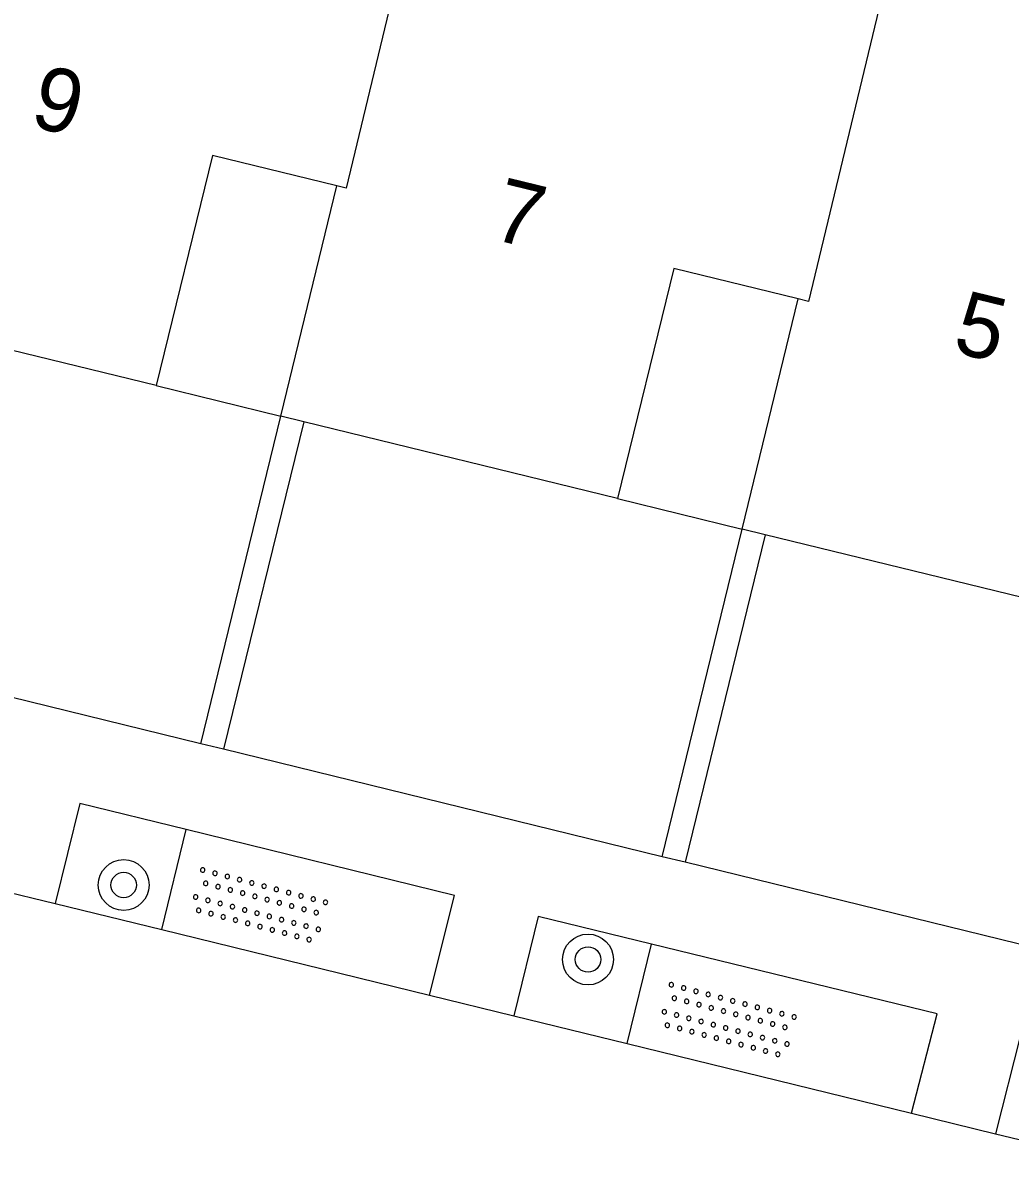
# Model space of a CAD drawing. Extents: x 128999 to 131010, y 395498 to 399007.
# Drawn here: x 129185.77 to 129201.32, y 397714.27 to 397732.24 of the extents above; entities that cross this region are included whole.
import ezdxf

# ---------------------------------------------------------------- set-up
doc = ezdxf.new("R2010")
doc.units = 0
for name, color, linetype in [('gg-afsc-muur', 7, 'Continuous'), ('gg-anno-huisnummerreeks BGT', 7, 'Continuous'), ('gg-bbg-hoofdgebouw', 7, 'Continuous'), ('gg-bbg-luifel en loopbrug', 7, 'Continuous'), ('gg-bbg-tussenscheiding', 7, 'Continuous'), ('gg-knt-verharding', 7, 'Continuous'), ('gt-symb-boom', 7, 'Continuous'), ('gt-symb-overige verharding', 7, 'Continuous')]:
    doc.layers.add(name, color=color, linetype=linetype)

# ---------------------------------------------------------------- blocks, each defined once
blk = doc.blocks.new('gt0-BOOM')
at = {"layer": 'gt-symb-boom'}
for radius in [0.4, 0.2]:
    blk.add_circle((0, 0), radius, dxfattribs=at)
blk = doc.blocks.new('gt0-OVH')
at = {"layer": 'gt-symb-overige verharding'}
for points in [[(-0.972, 0.298), (-0.967, 0.308), (-0.965, 0.319), (-0.966, 0.33), (-0.971, 0.34), (-0.978, 0.348), (-0.988, 0.353), (-0.999, 0.355), (-1.01, 0.354), (-1.02, 0.349), (-1.028, 0.342), (-1.033, 0.332), (-1.035, 0.321), (-1.034, 0.31), (-1.029, 0.3), (-1.022, 0.292), (-1.012, 0.287), (-1.001, 0.285), (-0.99, 0.286), (-0.98, 0.291)], [(-0.772, 0.298), (-0.767, 0.308), (-0.765, 0.319), (-0.766, 0.33), (-0.771, 0.34), (-0.778, 0.348), (-0.788, 0.353), (-0.799, 0.355), (-0.81, 0.354), (-0.82, 0.349), (-0.828, 0.342), (-0.833, 0.332), (-0.835, 0.321), (-0.834, 0.31), (-0.829, 0.3), (-0.822, 0.292), (-0.812, 0.287), (-0.801, 0.285), (-0.79, 0.286), (-0.78, 0.291)], [(-0.572, 0.298), (-0.567, 0.308), (-0.565, 0.319), (-0.566, 0.33), (-0.571, 0.34), (-0.578, 0.348), (-0.588, 0.353), (-0.599, 0.355), (-0.61, 0.354), (-0.62, 0.349), (-0.628, 0.342), (-0.633, 0.332), (-0.635, 0.321), (-0.634, 0.31), (-0.629, 0.3), (-0.622, 0.292), (-0.612, 0.287), (-0.601, 0.285), (-0.59, 0.286), (-0.58, 0.291)], [(-0.372, 0.298), (-0.367, 0.308), (-0.365, 0.319), (-0.366, 0.33), (-0.371, 0.34), (-0.378, 0.348), (-0.388, 0.353), (-0.399, 0.355), (-0.41, 0.354), (-0.42, 0.349), (-0.428, 0.342), (-0.433, 0.332), (-0.435, 0.321), (-0.434, 0.31), (-0.429, 0.3), (-0.422, 0.292), (-0.412, 0.287), (-0.401, 0.285), (-0.39, 0.286), (-0.38, 0.291)], [(-0.172, 0.298), (-0.167, 0.308), (-0.165, 0.319), (-0.166, 0.33), (-0.171, 0.34), (-0.178, 0.348), (-0.188, 0.353), (-0.199, 0.355), (-0.21, 0.354), (-0.22, 0.349), (-0.228, 0.342), (-0.233, 0.332), (-0.235, 0.321), (-0.234, 0.31), (-0.229, 0.3), (-0.222, 0.292), (-0.212, 0.287), (-0.201, 0.285), (-0.19, 0.286), (-0.18, 0.291)], [(0.028, 0.298), (0.033, 0.308), (0.035, 0.319), (0.034, 0.33), (0.029, 0.34), (0.022, 0.348), (0.012, 0.353), (0.001, 0.355), (-0.01, 0.354), (-0.02, 0.349), (-0.028, 0.342), (-0.033, 0.332), (-0.035, 0.321), (-0.034, 0.31), (-0.029, 0.3), (-0.022, 0.292), (-0.012, 0.287), (-0.001, 0.285), (0.01, 0.286), (0.02, 0.291)], [(0.228, 0.298), (0.233, 0.308), (0.235, 0.319), (0.234, 0.33), (0.229, 0.34), (0.222, 0.348), (0.212, 0.353), (0.201, 0.355), (0.19, 0.354), (0.18, 0.349), (0.172, 0.342), (0.167, 0.332), (0.165, 0.321), (0.166, 0.31), (0.171, 0.3), (0.178, 0.292), (0.188, 0.287), (0.199, 0.285), (0.21, 0.286), (0.22, 0.291)], [(0.428, 0.298), (0.433, 0.308), (0.435, 0.319), (0.434, 0.33), (0.429, 0.34), (0.422, 0.348), (0.412, 0.353), (0.401, 0.355), (0.39, 0.354), (0.38, 0.349), (0.372, 0.342), (0.367, 0.332), (0.365, 0.321), (0.366, 0.31), (0.371, 0.3), (0.378, 0.292), (0.388, 0.287), (0.399, 0.285), (0.41, 0.286), (0.42, 0.291)], [(0.628, 0.298), (0.633, 0.308), (0.635, 0.319), (0.634, 0.33), (0.629, 0.34), (0.622, 0.348), (0.612, 0.353), (0.601, 0.355), (0.59, 0.354), (0.58, 0.349), (0.572, 0.342), (0.567, 0.332), (0.565, 0.321), (0.566, 0.31), (0.571, 0.3), (0.578, 0.292), (0.588, 0.287), (0.599, 0.285), (0.61, 0.286), (0.62, 0.291)], [(0.828, 0.298), (0.833, 0.308), (0.835, 0.319), (0.834, 0.33), (0.829, 0.34), (0.822, 0.348), (0.812, 0.353), (0.801, 0.355), (0.79, 0.354), (0.78, 0.349), (0.772, 0.342), (0.767, 0.332), (0.765, 0.321), (0.766, 0.31), (0.771, 0.3), (0.778, 0.292), (0.788, 0.287), (0.799, 0.285), (0.81, 0.286), (0.82, 0.291)], [(1.028, 0.298), (1.033, 0.308), (1.035, 0.319), (1.034, 0.33), (1.029, 0.34), (1.022, 0.348), (1.012, 0.353), (1.001, 0.355), (0.99, 0.354), (0.98, 0.349), (0.972, 0.342), (0.967, 0.332), (0.965, 0.321), (0.966, 0.31), (0.971, 0.3), (0.978, 0.292), (0.988, 0.287), (0.999, 0.285), (1.01, 0.286), (1.02, 0.291)], [(-0.872, 0.106), (-0.867, 0.116), (-0.865, 0.126), (-0.866, 0.137), (-0.871, 0.147), (-0.878, 0.156), (-0.888, 0.161), (-0.899, 0.163), (-0.91, 0.162), (-0.92, 0.157), (-0.928, 0.15), (-0.933, 0.14), (-0.935, 0.129), (-0.934, 0.118), (-0.929, 0.108), (-0.922, 0.1), (-0.912, 0.095), (-0.901, 0.092), (-0.89, 0.094), (-0.88, 0.098)], [(-0.672, 0.106), (-0.667, 0.116), (-0.665, 0.126), (-0.666, 0.137), (-0.671, 0.147), (-0.678, 0.156), (-0.688, 0.161), (-0.699, 0.163), (-0.71, 0.162), (-0.72, 0.157), (-0.728, 0.15), (-0.733, 0.14), (-0.735, 0.129), (-0.734, 0.118), (-0.729, 0.108), (-0.722, 0.1), (-0.712, 0.095), (-0.701, 0.092), (-0.69, 0.094), (-0.68, 0.098)], [(-0.472, 0.106), (-0.467, 0.116), (-0.465, 0.126), (-0.466, 0.137), (-0.471, 0.147), (-0.478, 0.156), (-0.488, 0.161), (-0.499, 0.163), (-0.51, 0.162), (-0.52, 0.157), (-0.528, 0.15), (-0.533, 0.14), (-0.535, 0.129), (-0.534, 0.118), (-0.529, 0.108), (-0.522, 0.1), (-0.512, 0.095), (-0.501, 0.092), (-0.49, 0.094), (-0.48, 0.098)], [(-0.272, 0.106), (-0.267, 0.116), (-0.265, 0.126), (-0.266, 0.137), (-0.271, 0.147), (-0.278, 0.156), (-0.288, 0.161), (-0.299, 0.163), (-0.31, 0.162), (-0.32, 0.157), (-0.328, 0.15), (-0.333, 0.14), (-0.335, 0.129), (-0.334, 0.118), (-0.329, 0.108), (-0.322, 0.1), (-0.312, 0.095), (-0.301, 0.092), (-0.29, 0.094), (-0.28, 0.098)], [(-0.072, 0.106), (-0.067, 0.116), (-0.065, 0.126), (-0.066, 0.137), (-0.071, 0.147), (-0.078, 0.156), (-0.088, 0.161), (-0.099, 0.163), (-0.11, 0.162), (-0.12, 0.157), (-0.128, 0.15), (-0.133, 0.14), (-0.135, 0.129), (-0.134, 0.118), (-0.129, 0.108), (-0.122, 0.1), (-0.112, 0.095), (-0.101, 0.092), (-0.09, 0.094), (-0.08, 0.098)], [(0.128, 0.106), (0.133, 0.116), (0.135, 0.126), (0.134, 0.137), (0.129, 0.147), (0.122, 0.156), (0.112, 0.161), (0.101, 0.163), (0.09, 0.162), (0.08, 0.157), (0.072, 0.15), (0.067, 0.14), (0.065, 0.129), (0.066, 0.118), (0.071, 0.108), (0.078, 0.1), (0.088, 0.095), (0.099, 0.092), (0.11, 0.094), (0.12, 0.098)], [(0.328, 0.106), (0.333, 0.116), (0.335, 0.126), (0.334, 0.137), (0.329, 0.147), (0.322, 0.156), (0.312, 0.161), (0.301, 0.163), (0.29, 0.162), (0.28, 0.157), (0.272, 0.15), (0.267, 0.14), (0.265, 0.129), (0.266, 0.118), (0.271, 0.108), (0.278, 0.1), (0.288, 0.095), (0.299, 0.092), (0.31, 0.094), (0.32, 0.098)], [(0.528, 0.106), (0.533, 0.116), (0.535, 0.126), (0.534, 0.137), (0.529, 0.147), (0.522, 0.156), (0.512, 0.161), (0.501, 0.163), (0.49, 0.162), (0.48, 0.157), (0.472, 0.15), (0.467, 0.14), (0.465, 0.129), (0.466, 0.118), (0.471, 0.108), (0.478, 0.1), (0.488, 0.095), (0.499, 0.092), (0.51, 0.094), (0.52, 0.098)], [(0.728, 0.106), (0.733, 0.116), (0.735, 0.126), (0.734, 0.137), (0.729, 0.147), (0.722, 0.156), (0.712, 0.161), (0.701, 0.163), (0.69, 0.162), (0.68, 0.157), (0.672, 0.15), (0.667, 0.14), (0.665, 0.129), (0.666, 0.118), (0.671, 0.108), (0.678, 0.1), (0.688, 0.095), (0.699, 0.092), (0.71, 0.094), (0.72, 0.098)], [(0.928, 0.106), (0.933, 0.116), (0.935, 0.126), (0.934, 0.137), (0.929, 0.147), (0.922, 0.156), (0.912, 0.161), (0.901, 0.163), (0.89, 0.162), (0.88, 0.157), (0.872, 0.15), (0.867, 0.14), (0.865, 0.129), (0.866, 0.118), (0.871, 0.108), (0.878, 0.1), (0.888, 0.095), (0.899, 0.092), (0.91, 0.094), (0.92, 0.098)], [(-0.972, -0.142), (-0.967, -0.132), (-0.965, -0.121), (-0.966, -0.11), (-0.971, -0.1), (-0.978, -0.092), (-0.988, -0.087), (-0.999, -0.085), (-1.01, -0.086), (-1.02, -0.091), (-1.028, -0.098), (-1.033, -0.108), (-1.035, -0.119), (-1.034, -0.13), (-1.029, -0.14), (-1.022, -0.148), (-1.012, -0.153), (-1.001, -0.155), (-0.99, -0.154), (-0.98, -0.149)], [(-0.772, -0.142), (-0.767, -0.132), (-0.765, -0.121), (-0.766, -0.11), (-0.771, -0.1), (-0.778, -0.092), (-0.788, -0.087), (-0.799, -0.085), (-0.81, -0.086), (-0.82, -0.091), (-0.828, -0.098), (-0.833, -0.108), (-0.835, -0.119), (-0.834, -0.13), (-0.829, -0.14), (-0.822, -0.148), (-0.812, -0.153), (-0.801, -0.155), (-0.79, -0.154), (-0.78, -0.149)], [(-0.572, -0.142), (-0.567, -0.132), (-0.565, -0.121), (-0.566, -0.11), (-0.571, -0.1), (-0.578, -0.092), (-0.588, -0.087), (-0.599, -0.085), (-0.61, -0.086), (-0.62, -0.091), (-0.628, -0.098), (-0.633, -0.108), (-0.635, -0.119), (-0.634, -0.13), (-0.629, -0.14), (-0.622, -0.148), (-0.612, -0.153), (-0.601, -0.155), (-0.59, -0.154), (-0.58, -0.149)], [(-0.372, -0.142), (-0.367, -0.132), (-0.365, -0.121), (-0.366, -0.11), (-0.371, -0.1), (-0.378, -0.092), (-0.388, -0.087), (-0.399, -0.085), (-0.41, -0.086), (-0.42, -0.091), (-0.428, -0.098), (-0.433, -0.108), (-0.435, -0.119), (-0.434, -0.13), (-0.429, -0.14), (-0.422, -0.148), (-0.412, -0.153), (-0.401, -0.155), (-0.39, -0.154), (-0.38, -0.149)], [(-0.172, -0.142), (-0.167, -0.132), (-0.165, -0.121), (-0.166, -0.11), (-0.171, -0.1), (-0.178, -0.092), (-0.188, -0.087), (-0.199, -0.085), (-0.21, -0.086), (-0.22, -0.091), (-0.228, -0.098), (-0.233, -0.108), (-0.235, -0.119), (-0.234, -0.13), (-0.229, -0.14), (-0.222, -0.148), (-0.212, -0.153), (-0.201, -0.155), (-0.19, -0.154), (-0.18, -0.149)], [(0.028, -0.142), (0.033, -0.132), (0.035, -0.121), (0.034, -0.11), (0.029, -0.1), (0.022, -0.092), (0.012, -0.087), (0.001, -0.085), (-0.01, -0.086), (-0.02, -0.091), (-0.028, -0.098), (-0.033, -0.108), (-0.035, -0.119), (-0.034, -0.13), (-0.029, -0.14), (-0.022, -0.148), (-0.012, -0.153), (-0.001, -0.155), (0.01, -0.154), (0.02, -0.149)], [(0.228, -0.142), (0.233, -0.132), (0.235, -0.121), (0.234, -0.11), (0.229, -0.1), (0.222, -0.092), (0.212, -0.087), (0.201, -0.085), (0.19, -0.086), (0.18, -0.091), (0.172, -0.098), (0.167, -0.108), (0.165, -0.119), (0.166, -0.13), (0.171, -0.14), (0.178, -0.148), (0.188, -0.153), (0.199, -0.155), (0.21, -0.154), (0.22, -0.149)], [(0.428, -0.142), (0.433, -0.132), (0.435, -0.121), (0.434, -0.11), (0.429, -0.1), (0.422, -0.092), (0.412, -0.087), (0.401, -0.085), (0.39, -0.086), (0.38, -0.091), (0.372, -0.098), (0.367, -0.108), (0.365, -0.119), (0.366, -0.13), (0.371, -0.14), (0.378, -0.148), (0.388, -0.153), (0.399, -0.155), (0.41, -0.154), (0.42, -0.149)], [(0.628, -0.142), (0.633, -0.132), (0.635, -0.121), (0.634, -0.11), (0.629, -0.1), (0.622, -0.092), (0.612, -0.087), (0.601, -0.085), (0.59, -0.086), (0.58, -0.091), (0.572, -0.098), (0.567, -0.108), (0.565, -0.119), (0.566, -0.13), (0.571, -0.14), (0.578, -0.148), (0.588, -0.153), (0.599, -0.155), (0.61, -0.154), (0.62, -0.149)], [(0.828, -0.142), (0.833, -0.132), (0.835, -0.121), (0.834, -0.11), (0.829, -0.1), (0.822, -0.092), (0.812, -0.087), (0.801, -0.085), (0.79, -0.086), (0.78, -0.091), (0.772, -0.098), (0.767, -0.108), (0.765, -0.119), (0.766, -0.13), (0.771, -0.14), (0.778, -0.148), (0.788, -0.153), (0.799, -0.155), (0.81, -0.154), (0.82, -0.149)], [(1.028, -0.142), (1.033, -0.132), (1.035, -0.121), (1.034, -0.11), (1.029, -0.1), (1.022, -0.092), (1.012, -0.087), (1.001, -0.085), (0.99, -0.086), (0.98, -0.091), (0.972, -0.098), (0.967, -0.108), (0.965, -0.119), (0.966, -0.13), (0.971, -0.14), (0.978, -0.148), (0.988, -0.153), (0.999, -0.155), (1.01, -0.154), (1.02, -0.149)], [(-0.872, -0.334), (-0.867, -0.324), (-0.865, -0.314), (-0.866, -0.303), (-0.871, -0.293), (-0.878, -0.284), (-0.888, -0.279), (-0.899, -0.277), (-0.91, -0.278), (-0.92, -0.283), (-0.928, -0.29), (-0.933, -0.3), (-0.935, -0.311), (-0.934, -0.322), (-0.929, -0.332), (-0.922, -0.34), (-0.912, -0.345), (-0.901, -0.348), (-0.89, -0.346), (-0.88, -0.342)], [(-0.672, -0.334), (-0.667, -0.324), (-0.665, -0.314), (-0.666, -0.303), (-0.671, -0.293), (-0.678, -0.284), (-0.688, -0.279), (-0.699, -0.277), (-0.71, -0.278), (-0.72, -0.283), (-0.728, -0.29), (-0.733, -0.3), (-0.735, -0.311), (-0.734, -0.322), (-0.729, -0.332), (-0.722, -0.34), (-0.712, -0.345), (-0.701, -0.348), (-0.69, -0.346), (-0.68, -0.342)], [(-0.472, -0.334), (-0.467, -0.324), (-0.465, -0.314), (-0.466, -0.303), (-0.471, -0.293), (-0.478, -0.284), (-0.488, -0.279), (-0.499, -0.277), (-0.51, -0.278), (-0.52, -0.283), (-0.528, -0.29), (-0.533, -0.3), (-0.535, -0.311), (-0.534, -0.322), (-0.529, -0.332), (-0.522, -0.34), (-0.512, -0.345), (-0.501, -0.348), (-0.49, -0.346), (-0.48, -0.342)], [(-0.272, -0.334), (-0.267, -0.324), (-0.265, -0.314), (-0.266, -0.303), (-0.271, -0.293), (-0.278, -0.284), (-0.288, -0.279), (-0.299, -0.277), (-0.31, -0.278), (-0.32, -0.283), (-0.328, -0.29), (-0.333, -0.3), (-0.335, -0.311), (-0.334, -0.322), (-0.329, -0.332), (-0.322, -0.34), (-0.312, -0.345), (-0.301, -0.348), (-0.29, -0.346), (-0.28, -0.342)], [(-0.072, -0.334), (-0.067, -0.324), (-0.065, -0.314), (-0.066, -0.303), (-0.071, -0.293), (-0.078, -0.284), (-0.088, -0.279), (-0.099, -0.277), (-0.11, -0.278), (-0.12, -0.283), (-0.128, -0.29), (-0.133, -0.3), (-0.135, -0.311), (-0.134, -0.322), (-0.129, -0.332), (-0.122, -0.34), (-0.112, -0.345), (-0.101, -0.348), (-0.09, -0.346), (-0.08, -0.342)], [(0.128, -0.334), (0.133, -0.324), (0.135, -0.314), (0.134, -0.303), (0.129, -0.293), (0.122, -0.284), (0.112, -0.279), (0.101, -0.277), (0.09, -0.278), (0.08, -0.283), (0.072, -0.29), (0.067, -0.3), (0.065, -0.311), (0.066, -0.322), (0.071, -0.332), (0.078, -0.34), (0.088, -0.345), (0.099, -0.348), (0.11, -0.346), (0.12, -0.342)], [(0.328, -0.334), (0.333, -0.324), (0.335, -0.314), (0.334, -0.303), (0.329, -0.293), (0.322, -0.284), (0.312, -0.279), (0.301, -0.277), (0.29, -0.278), (0.28, -0.283), (0.272, -0.29), (0.267, -0.3), (0.265, -0.311), (0.266, -0.322), (0.271, -0.332), (0.278, -0.34), (0.288, -0.345), (0.299, -0.348), (0.31, -0.346), (0.32, -0.342)], [(0.528, -0.334), (0.533, -0.324), (0.535, -0.314), (0.534, -0.303), (0.529, -0.293), (0.522, -0.284), (0.512, -0.279), (0.501, -0.277), (0.49, -0.278), (0.48, -0.283), (0.472, -0.29), (0.467, -0.3), (0.465, -0.311), (0.466, -0.322), (0.471, -0.332), (0.478, -0.34), (0.488, -0.345), (0.499, -0.348), (0.51, -0.346), (0.52, -0.342)], [(0.728, -0.334), (0.733, -0.324), (0.735, -0.314), (0.734, -0.303), (0.729, -0.293), (0.722, -0.284), (0.712, -0.279), (0.701, -0.277), (0.69, -0.278), (0.68, -0.283), (0.672, -0.29), (0.667, -0.3), (0.665, -0.311), (0.666, -0.322), (0.671, -0.332), (0.678, -0.34), (0.688, -0.345), (0.699, -0.348), (0.71, -0.346), (0.72, -0.342)], [(0.928, -0.334), (0.933, -0.324), (0.935, -0.314), (0.934, -0.303), (0.929, -0.293), (0.922, -0.284), (0.912, -0.279), (0.901, -0.277), (0.89, -0.278), (0.88, -0.283), (0.872, -0.29), (0.867, -0.3), (0.865, -0.311), (0.866, -0.322), (0.871, -0.332), (0.878, -0.34), (0.888, -0.345), (0.899, -0.348), (0.91, -0.346), (0.92, -0.342)]]:
    blk.add_lwpolyline(points, close=True, dxfattribs=at)

msp = doc.modelspace()

# ---------------------------------------------------------------- linework, layer by layer
at = {"layer": 'gg-afsc-muur'}
for p, q in [((129188.57, 397720.887), (129189.83, 397726.046)), ((129190.193, 397725.957), (129188.931, 397720.799)), ((129195.84, 397719.108), (129197.1, 397724.267)), ((129197.463, 397724.178), (129196.201, 397719.02)), ((129188.931, 397720.799), (129188.57, 397720.887)), ((129196.201, 397719.02), (129195.84, 397719.108))]:
    msp.add_line(p, q, dxfattribs=at)
at = {"layer": 'gg-bbg-hoofdgebouw'}
for p, q in [((129189.83, 397726.046), (129190.716, 397729.672)), ((129197.1, 397724.267), (129197.985, 397727.893)), ((129187.868, 397726.528), (129182.924, 397727.736)), ((129190.193, 397725.957), (129189.83, 397726.046)), ((129195.138, 397724.749), (129190.193, 397725.957)), ((129197.463, 397724.178), (129197.1, 397724.267)), ((129202.408, 397722.97), (129197.463, 397724.178))]:
    msp.add_line(p, q, dxfattribs=at)
for points in [[(129190.716, 397729.672), (129188.753, 397730.152), (129187.868, 397726.528)], [(129197.985, 397727.893), (129196.023, 397728.373), (129195.138, 397724.749)]]:
    msp.add_lwpolyline(points, dxfattribs=at)
at = {"layer": 'gg-bbg-luifel en loopbrug'}
for p, q in [((129187.868, 397726.528), (129189.83, 397726.046)), ((129195.138, 397724.749), (129197.1, 397724.267))]:
    msp.add_line(p, q, dxfattribs=at)
at = {"layer": 'gg-bbg-tussenscheiding'}
for points in [[(129192.542, 397736.623), (129190.861, 397729.637), (129190.716, 397729.672)], [(129199.827, 397734.84), (129198.146, 397727.854), (129197.985, 397727.893)]]:
    msp.add_lwpolyline(points, dxfattribs=at)
at = {"layer": 'gg-knt-verharding'}
for p, q in [((129143.144, 397728.922), (129186.278, 397718.369)), ((129188.57, 397720.887), (129185.558, 397721.624)), ((129195.84, 397719.108), (129188.931, 397720.799)), ((129187.956, 397717.959), (129188.343, 397719.534)), ((129203.109, 397717.329), (129196.201, 397719.02)), ((129186.278, 397718.369), (129187.956, 397717.959)), ((129187.956, 397717.959), (129192.173, 397716.927)), ((129195.29, 397716.164), (129195.674, 397717.729)), ((129192.173, 397716.927), (129193.502, 397716.602)), ((129193.502, 397716.602), (129195.29, 397716.164)), ((129195.29, 397716.164), (129199.768, 397715.069)), ((129199.768, 397715.069), (129201.09, 397714.745)), ((129201.09, 397714.745), (129203.05, 397714.265))]:
    msp.add_line(p, q, dxfattribs=at)
for points in [[(129188.343, 397719.534), (129186.663, 397719.947), (129186.278, 397718.369)], [(129192.173, 397716.927), (129192.567, 397718.495), (129188.343, 397719.534)], [(129195.674, 397717.729), (129193.886, 397718.164), (129193.502, 397716.602)], [(129199.768, 397715.069), (129200.173, 397716.635), (129195.674, 397717.729)], [(129203.432, 397715.821), (129201.484, 397716.297), (129201.09, 397714.745)]]:
    msp.add_lwpolyline(points, dxfattribs=at)

# ---------------------------------------------------------------- block references
at = {"layer": 'gt-symb-boom'}
for p in [(129187.356, 397718.662), (129194.672, 397717.489)]:
    msp.add_blockref('gt0-BOOM', p, dxfattribs=at)
at = {"layer": 'gt-symb-overige verharding'}
for p, rotation in [((129189.487, 397718.334), -14.758129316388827), ((129196.871, 397716.527), -14.702766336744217)]:
    msp.add_blockref('gt0-OVH', p, dxfattribs=dict(at, rotation=rotation))

# ---------------------------------------------------------------- texts
at = {"layer": 'gg-anno-huisnummerreeks BGT'}
for s, p in [('9', (129185.851, 397730.623)), ('7', (129193.121, 397728.844)), ('5', (129200.39, 397727.065))]:
    msp.add_text(s, height=1, rotation=346.3, dxfattribs=at).set_placement(p)

doc.saveas('drawing.dxf')
